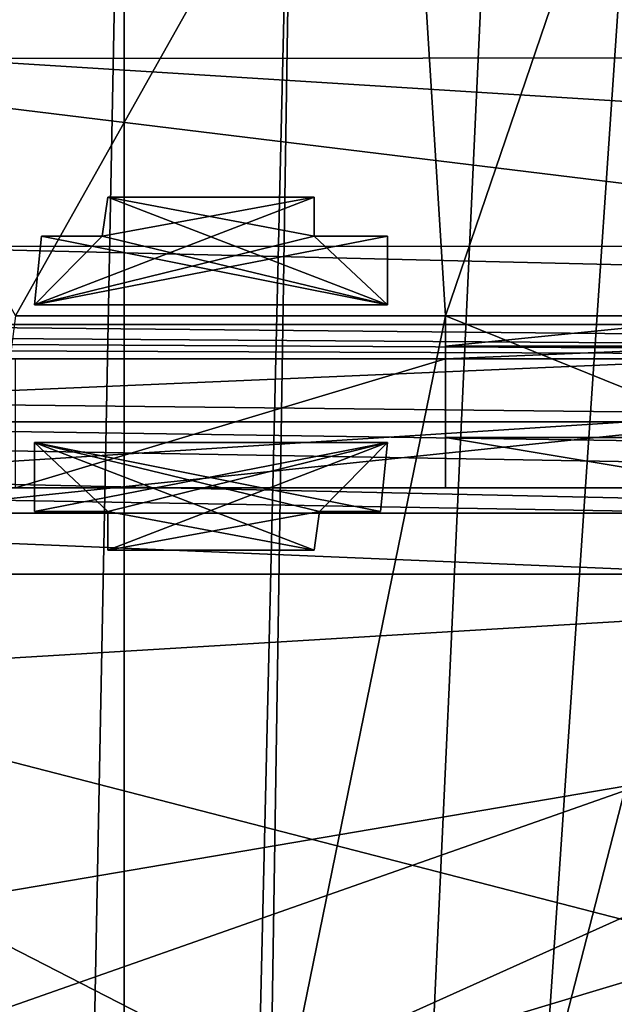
# Model space of a CAD drawing. Header units: millimetres. Extents: x -78 to 78, y -78 to 78.
# Tile 390 of 449: x 24 to 31, y 25 to 36. Entities that reach past the tile are written whole.
import ezdxf

# ---------------------------------------------------------------- set-up
doc = ezdxf.new("R2010")
doc.units = ezdxf.units.MM
doc.header["$LTSCALE"] = 41.718519
for name, color, linetype in [('10', 7, 'CONTINUOUS'), ('2384', 7, 'CONTINUOUS'), ('2385', 7, 'CONTINUOUS'), ('309', 7, 'CONTINUOUS'), ('313', 7, 'CONTINUOUS'), ('314', 7, 'CONTINUOUS'), ('320', 7, 'CONTINUOUS'), ('323', 7, 'CONTINUOUS'), ('324', 7, 'CONTINUOUS'), ('328', 7, 'CONTINUOUS'), ('330', 7, 'CONTINUOUS'), ('331', 7, 'CONTINUOUS'), ('337', 7, 'CONTINUOUS'), ('343', 7, 'CONTINUOUS'), ('344', 7, 'CONTINUOUS'), ('6', 7, 'CONTINUOUS'), ('748', 7, 'CONTINUOUS'), ('7728', 7, 'CONTINUOUS'), ('7729', 7, 'CONTINUOUS'), ('971', 7, 'CONTINUOUS')]:
    doc.layers.add(name, color=color, linetype=linetype)

msp = doc.modelspace()

# ---------------------------------------------------------------- linework, layer by layer
at = {"layer": '10', "linetype": 'CONTINUOUS'}
for points in [[(56.9, 36.012, -2), (22.205, 38.179, -2), (57.809, 38.193, -2), (56.9, 36.012, -2)], [(23.1, 35.988, -2), (22.205, 38.179, -2), (56.9, 36.012, -2), (23.1, 35.988, -2)], [(22.191, 33.807, -2), (23.1, 35.988, -2), (57.795, 33.821, -2), (22.191, 33.807, -2)], [(57.795, 33.821, -2), (23.1, 35.988, -2), (56.9, 36.012, -2), (57.795, 33.821, -2)], [(20, 32.9, -2), (22.191, 33.807, -2), (60, 32.9, -2), (20, 32.9, -2)], [(60, 32.9, -2), (22.191, 33.807, -2), (57.795, 33.821, -2), (60, 32.9, -2)], [(48.5, 30.5, -2), (-72.626, 23.226, -2), (-60, 32.9, -2), (48.5, 30.5, -2)], [(48.5, 31, -2), (48.5, 30.5, -2), (-60, 32.9, -2), (48.5, 31, -2)], [(68.107, 31, -2), (48.5, 31, -2), (-60, 32.9, -2), (68.107, 31, -2)], [(68.951, 31.464, -2), (68.107, 31, -2), (-60, 32.9, -2), (68.951, 31.464, -2)], [(69.012, 32.425, -2), (68.951, 31.464, -2), (-60, 32.9, -2), (69.012, 32.425, -2)], [(69.012, 32.425, -2), (-60, 32.9, -2), (-20, 32.9, -2), (69.012, 32.425, -2)], [(69.012, 32.425, -2), (-20, 32.9, -2), (0, 32.9, -2), (69.012, 32.425, -2)], [(20, 32.9, -2), (69.012, 32.425, -2), (0, 32.9, -2), (20, 32.9, -2)], [(69.012, 32.425, -2), (20, 32.9, -2), (60, 32.9, -2), (69.012, 32.425, -2)], [(-72.626, 23.226, -2), (48.5, 30.5, -2), (0, 22.25, -2), (-72.626, 23.226, -2)], [(0, 22.25, -2), (48.5, 30.5, -2), (11.127, 19.267, -2), (0, 22.25, -2)], [(11.127, 19.267, -2), (48.5, 30.5, -2), (19.267, 11.127, -2), (11.127, 19.267, -2)], [(48.5, 30.5, -2), (49.5, -30.5, -2), (19.267, 11.127, -2), (48.5, 30.5, -2)]]:
    msp.add_3dface(points, dxfattribs=at)
at = {"layer": '2384', "color": 7, "linetype": 'CONTINUOUS'}
for points in [[(25.01, 33.927, 21.67), (27.473, 34.377, 21.67), (24.223, 33.127, 21.67), (25.01, 33.927, 21.67)], [(27.473, 34.377, 21.67), (27.473, 33.927, 21.67), (24.223, 33.127, 21.67), (27.473, 34.377, 21.67)], [(25.073, 34.377, 21.67), (27.473, 34.377, 21.67), (25.01, 33.927, 21.67), (25.073, 34.377, 21.67)], [(24.302, 33.927, 21.67), (25.01, 33.927, 21.67), (24.223, 33.127, 21.67), (24.302, 33.927, 21.67)], [(27.473, 33.927, 21.67), (28.323, 33.927, 21.67), (24.223, 33.127, 21.67), (27.473, 33.927, 21.67)], [(24.223, 33.127, 21.67), (28.323, 33.927, 21.67), (28.323, 33.127, 21.67), (24.223, 33.127, 21.67)]]:
    msp.add_3dface(points, dxfattribs=at)
at = {"layer": '2385', "color": 7, "linetype": 'CONTINUOUS'}
for points in [[(25.073, 30.727, 21.67), (24.223, 30.727, 21.67), (28.323, 31.527, 21.67), (25.073, 30.727, 21.67)], [(28.323, 31.527, 21.67), (24.223, 30.727, 21.67), (24.223, 31.527, 21.67), (28.323, 31.527, 21.67)], [(27.535, 30.727, 21.67), (25.073, 30.277, 21.67), (28.323, 31.527, 21.67), (27.535, 30.727, 21.67)], [(25.073, 30.277, 21.67), (25.073, 30.727, 21.67), (28.323, 31.527, 21.67), (25.073, 30.277, 21.67)], [(28.244, 30.727, 21.67), (27.535, 30.727, 21.67), (28.323, 31.527, 21.67), (28.244, 30.727, 21.67)], [(27.473, 30.277, 21.67), (25.073, 30.277, 21.67), (27.535, 30.727, 21.67), (27.473, 30.277, 21.67)]]:
    msp.add_3dface(points, dxfattribs=at)
at = {"layer": '309', "linetype": 'CONTINUOUS'}
for points in [[(29, 33), (32.5, 33), (32.5, 31.586, 0.586), (29, 33)], [(29, 33), (32.5, 31.586, 0.586), (29, 31.586, 0.586), (29, 33)], [(32.5, 31.586, 0.586), (32.5, 31, 2), (29, 31.586, 0.586), (32.5, 31.586, 0.586)], [(29, 31.586, 0.586), (32.5, 31, 2), (29, 31, 2), (29, 31.586, 0.586)]]:
    msp.add_3dface(points, dxfattribs=at)
at = {"layer": '313', "linetype": 'CONTINUOUS'}
for points in [[(28.5, 41, 1.5), (19.5, 41, 1.5), (24, 33, 1.5), (28.5, 41, 1.5)], [(29, 33, 1.5), (28.5, 41, 1.5), (24, 33, 1.5), (29, 33, 1.5)], [(31.328, 39.828, 1.5), (28.5, 41, 1.5), (29, 33, 1.5), (31.328, 39.828, 1.5)], [(32.5, 33, 1.5), (31.328, 39.828, 1.5), (29, 33, 1.5), (32.5, 33, 1.5)]]:
    msp.add_3dface(points, dxfattribs=at)
at = {"layer": '314', "linetype": 'CONTINUOUS'}
for points in [[(32.5, 31, 14), (15.5, 31, 14), (29, 31, 7), (32.5, 31, 14)], [(29, 31, 7), (15.5, 31, 14), (24, 31, 7), (29, 31, 7)], [(32.5, 31, 2), (32.5, 31, 14), (29, 31, 7), (32.5, 31, 2)], [(29, 31, 2), (32.5, 31, 2), (29, 31, 7), (29, 31, 2)]]:
    msp.add_3dface(points, dxfattribs=at)
at = {"layer": '320', "linetype": 'CONTINUOUS'}
for points in [[(15.5, 30.707, 14.707), (15.5, 31, 14), (32.5, 30.707, 14.707), (15.5, 30.707, 14.707)], [(15.5, 31, 14), (32.5, 31, 14), (32.5, 30.707, 14.707), (15.5, 31, 14)], [(15.5, 30, 15), (15.5, 30.707, 14.707), (32.5, 30, 15), (15.5, 30, 15)], [(15.5, 30.707, 14.707), (32.5, 30.707, 14.707), (32.5, 30, 15), (15.5, 30.707, 14.707)]]:
    msp.add_3dface(points, dxfattribs=at)
at = {"layer": '323', "linetype": 'CONTINUOUS'}
for points in [[(24, 33), (29, 33), (24, 33, 1.5), (24, 33)], [(29, 33), (29, 33, 1.5), (24, 33, 1.5), (29, 33)]]:
    msp.add_3dface(points, dxfattribs=at)
at = {"layer": '324', "linetype": 'CONTINUOUS'}
for points in [[(15.5, 32.5, 2), (15.5, 32.5, 14), (32.5, 32.5, 14), (15.5, 32.5, 2)], [(15.5, 32.5, 2), (32.5, 32.5, 14), (24, 32.5, 7), (15.5, 32.5, 2)], [(24, 32.5, 7), (32.5, 32.5, 14), (29, 32.5, 7), (24, 32.5, 7)], [(32.5, 32.5, 14), (32.5, 32.5, 2), (29, 32.5, 2), (32.5, 32.5, 14)], [(32.5, 32.5, 14), (29, 32.5, 2), (29, 32.5, 7), (32.5, 32.5, 14)]]:
    msp.add_3dface(points, dxfattribs=at)
at = {"layer": '328', "linetype": 'CONTINUOUS'}
for points in [[(15.5, -30, 15), (15.5, 30, 15), (32.5, -30, 15), (15.5, -30, 15)], [(15.5, 30, 15), (32.5, 30, 15), (72.319, 15.343, 15), (15.5, 30, 15)], [(32.5, -30, 15), (15.5, 30, 15), (47.5, -30, 15), (32.5, -30, 15)], [(47.5, -30, 15), (15.5, 30, 15), (67, -30, 15), (47.5, -30, 15)], [(67, -30, 15), (15.5, 30, 15), (67.5, -30, 15), (67, -30, 15)], [(67.5, -30, 15), (15.5, 30, 15), (72.319, -15.343, 15), (67.5, -30, 15)], [(72.319, -15.343, 15), (15.5, 30, 15), (73.949, 0, 15), (72.319, -15.343, 15)], [(73.949, 0, 15), (15.5, 30, 15), (72.319, 15.343, 15), (73.949, 0, 15)]]:
    msp.add_3dface(points, dxfattribs=at)
at = {"layer": '330', "linetype": 'CONTINUOUS'}
for points in [[(29, 33, 1.5), (29, 33), (29, 31.586, 0.586), (29, 33, 1.5)], [(29, 33, 1.5), (29, 31.586, 0.586), (29, 31, 2), (29, 33, 1.5)], [(29, 33, 1.5), (29, 31, 2), (29, 32.646, 1.646), (29, 33, 1.5)], [(29, 31, 2), (29, 32.5, 2), (29, 32.646, 1.646), (29, 31, 2)], [(29, 31, 2), (29, 31, 7), (29, 32.5, 2), (29, 31, 2)], [(29, 32.5, 2), (29, 31, 7), (29, 32.5, 7), (29, 32.5, 2)]]:
    msp.add_3dface(points, dxfattribs=at)
at = {"layer": '331', "linetype": 'CONTINUOUS'}
for points in [[(32.5, 33, 1.5), (29, 33, 1.5), (29, 32.646, 1.646), (32.5, 33, 1.5)], [(32.5, 32.646, 1.646), (32.5, 33, 1.5), (29, 32.646, 1.646), (32.5, 32.646, 1.646)], [(32.5, 32.5, 2), (32.5, 32.646, 1.646), (29, 32.5, 2), (32.5, 32.5, 2)], [(29, 32.5, 2), (32.5, 32.646, 1.646), (29, 32.646, 1.646), (29, 32.5, 2)]]:
    msp.add_3dface(points, dxfattribs=at)
at = {"layer": '337', "linetype": 'CONTINUOUS'}
for points in [[(15.5, 32.5, 14), (15.5, 31.767, 15.767), (32.5, 32.5, 14), (15.5, 32.5, 14)], [(15.5, 31.767, 15.767), (32.5, 31.767, 15.767), (32.5, 32.5, 14), (15.5, 31.767, 15.767)], [(15.5, 31.767, 15.767), (15.5, 30, 16.5), (32.5, 31.767, 15.767), (15.5, 31.767, 15.767)], [(15.5, 30, 16.5), (32.5, 30, 16.5), (32.5, 31.767, 15.767), (15.5, 30, 16.5)]]:
    msp.add_3dface(points, dxfattribs=at)
at = {"layer": '343', "linetype": 'CONTINUOUS'}
for points in [[(29, 31, 7), (24, 31, 7), (29, 32.5, 7), (29, 31, 7)], [(24, 31, 7), (24, 32.5, 7), (29, 32.5, 7), (24, 31, 7)]]:
    msp.add_3dface(points, dxfattribs=at)
at = {"layer": '344', "linetype": 'CONTINUOUS'}
for points in [[(15.5, 30, 16.5), (15.5, -30, 16.5), (32.5, 30, 16.5), (15.5, 30, 16.5)], [(32.5, 30, 16.5), (15.5, -30, 16.5), (47.5, 30, 16.5), (32.5, 30, 16.5)], [(47.5, 30, 16.5), (15.5, -30, 16.5), (67, 30, 16.5), (47.5, 30, 16.5)], [(67, 30, 16.5), (15.5, -30, 16.5), (67.5, 30, 16.5), (67, 30, 16.5)], [(67.5, 30, 16.5), (15.5, -30, 16.5), (72.319, 15.343, 16.5), (67.5, 30, 16.5)]]:
    msp.add_3dface(points, dxfattribs=at)
at = {"layer": '6', "linetype": 'CONTINUOUS'}
for points in [[(24, 33), (15.5, -33), (29, 33), (24, 33)], [(29, 33), (15.5, -33), (32.5, 33), (29, 33)], [(32.5, 33), (15.5, -33), (47.5, 33), (32.5, 33)], [(47.5, 33), (15.5, -33), (48.5, 31), (47.5, 33)], [(48.5, 31), (15.5, -33), (48.5, 30.5), (48.5, 31)], [(48.5, 30.5), (15.5, -33), (49.5, 30.5), (48.5, 30.5)], [(49.5, 30.5), (15.5, -33), (48.5, -30.5), (49.5, 30.5)]]:
    msp.add_3dface(points, dxfattribs=at)
at = {"layer": '748', "color": 7, "linetype": 'CONTINUOUS'}
for points in [[(33.841, 45.156, 28.7), (29.186, 43.619, 28.7), (45.977, 32.717, 28.7), (33.841, 45.156, 28.7)], [(29.186, 43.619, 28.7), (27.585, 43.142, 28.7), (45.977, 32.717, 28.7), (29.186, 43.619, 28.7)], [(45.977, 32.717, 28.7), (27.585, 43.142, 28.7), (-36.75, 42.822, 28.7), (45.977, 32.717, 28.7)], [(-49.767, 26.599, 28.7), (45.977, 32.717, 28.7), (-36.75, 42.822, 28.7), (-49.767, 26.599, 28.7)], [(45.977, 32.717, 28.7), (-49.767, 26.599, 28.7), (20, 23.59, 28.7), (45.977, 32.717, 28.7)], [(23.29, 22.519, 28.7), (45.977, 32.717, 28.7), (20, 23.59, 28.7), (23.29, 22.519, 28.7)], [(25.313, 19.738, 28.7), (45.977, 32.717, 28.7), (23.29, 22.519, 28.7), (25.313, 19.738, 28.7)], [(53.754, 17.171, 28.7), (45.977, 32.717, 28.7), (25.313, 19.738, 28.7), (53.754, 17.171, 28.7)]]:
    msp.add_3dface(points, dxfattribs=at)
at = {"layer": '7728', "color": 7, "linetype": 'CONTINUOUS'}
for points in [[(25.073, 30.727, 21.67), (27.473, 30.277, 21.67), (24.223, 31.527, 21.67), (25.073, 30.727, 21.67)], [(24.223, 31.527, 21.67), (27.473, 30.277, 21.67), (27.535, 30.727, 21.67), (24.223, 31.527, 21.67)], [(24.223, 30.727, 21.67), (25.073, 30.727, 21.67), (24.223, 31.527, 21.67), (24.223, 30.727, 21.67)], [(28.323, 31.527, 21.67), (24.223, 31.527, 21.67), (28.244, 30.727, 21.67), (28.323, 31.527, 21.67)], [(28.244, 30.727, 21.67), (24.223, 31.527, 21.67), (27.535, 30.727, 21.67), (28.244, 30.727, 21.67)], [(25.073, 30.277, 21.67), (27.473, 30.277, 21.67), (25.073, 30.727, 21.67), (25.073, 30.277, 21.67)]]:
    msp.add_3dface(points, dxfattribs=at)
at = {"layer": '7729', "color": 7, "linetype": 'CONTINUOUS'}
for points in [[(28.323, 33.127, 21.67), (25.073, 34.377, 21.67), (25.01, 33.927, 21.67), (28.323, 33.127, 21.67)], [(27.473, 34.377, 21.67), (25.073, 34.377, 21.67), (27.473, 33.927, 21.67), (27.473, 34.377, 21.67)], [(27.473, 33.927, 21.67), (25.073, 34.377, 21.67), (28.323, 33.127, 21.67), (27.473, 33.927, 21.67)], [(24.223, 33.127, 21.67), (28.323, 33.127, 21.67), (24.302, 33.927, 21.67), (24.223, 33.127, 21.67)], [(24.302, 33.927, 21.67), (28.323, 33.127, 21.67), (25.01, 33.927, 21.67), (24.302, 33.927, 21.67)], [(28.323, 33.927, 21.67), (27.473, 33.927, 21.67), (28.323, 33.127, 21.67), (28.323, 33.927, 21.67)]]:
    msp.add_3dface(points, dxfattribs=at)
at = {"layer": '971', "color": 7, "linetype": 'CONTINUOUS'}
for points in [[(36.017, -12.428, 26.2), (26.029, -36.542, 26.2), (31.538, 44.395, 26.2), (36.017, -12.428, 26.2)], [(31.538, 44.395, 26.2), (26.029, -36.542, 26.2), (29.687, 42.692, 26.2), (31.538, 44.395, 26.2)], [(23.586, 43.618, 26.2), (25.263, 42.477, 26.2), (23.586, -43.618, 26.2), (23.586, 43.618, 26.2)], [(29.687, 42.692, 26.2), (26.029, -36.542, 26.2), (27.25, 42.075, 26.2), (29.687, 42.692, 26.2)], [(23.586, -43.618, 26.2), (25.263, 42.477, 26.2), (25.263, -42.477, 26.2), (23.586, -43.618, 26.2)], [(25.263, 42.477, 26.2), (27.25, 42.075, 26.2), (25.263, -42.477, 26.2), (25.263, 42.477, 26.2)], [(27.25, 42.075, 26.2), (26.029, -36.542, 26.2), (25.263, -42.477, 26.2), (27.25, 42.075, 26.2)]]:
    msp.add_3dface(points, dxfattribs=at)

doc.saveas('drawing.dxf')
